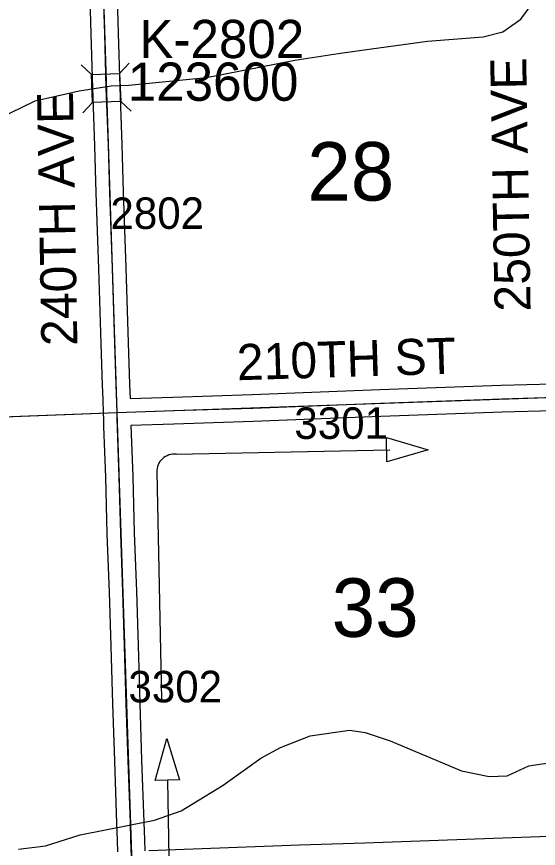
# Model space of a CAD drawing. Extents: x 128.7 to 185.5, y -21.4 to 12.6.
# Drawn here: x 147.93 to 149.09, y -7.251 to -5.403 of the extents above; entities that cross this region are included whole.
import ezdxf

# ---------------------------------------------------------------- set-up
doc = ezdxf.new("R2010")
doc.units = 0
for name, color, linetype in [('tdCoDirctArrow', 7, 'Continuous'), ('tdCoHydroRiver', 7, 'Continuous'), ('tdCoSecRdNmbr', 7, 'Continuous'), ('tdCoSecRdTxt', 7, 'Continuous'), ('tdCoSecRteBand', 7, 'Continuous'), ('tdCoSecRteCL', 7, 'Continuous'), ('tdCoSectLine', 7, 'Continuous'), ('tdCoSectLinePart', 7, 'Continuous'), ('tdCoSectNmbr', 7, 'Continuous'), ('tdCoStrucSec', 7, 'Continuous'), ('tdCoStrucSecCoName', 7, 'Continuous'), ('tdCoStrucSecFHWANum', 7, 'Continuous'), ('tdCoSurfGravel', 7, 'Continuous')]:
    doc.layers.add(name, color=color, linetype=linetype)

msp = doc.modelspace()

# ---------------------------------------------------------------- linework, layer by layer
at = {"layer": 'tdCoDirctArrow'}
for p, q in [((148.2853, -6.3752), (148.7601, -6.3656)), ((148.2417, -6.4154), (148.2524, -6.9205))]:
    msp.add_line(p, q, dxfattribs=at)
for points in [[(148.7525, -6.3386), (148.8449, -6.3659), (148.753, -6.3925)], [(148.2386, -7.1002), (148.2643, -7.0073), (148.2925, -7.0987)]]:
    msp.add_lwpolyline(points, close=True, dxfattribs=at)
msp.add_lwpolyline([(147.7837, -7.4626), (148.2339, -7.4469), (148.2414, -7.4457), (148.2487, -7.4438), (148.2565, -7.439), (148.2626, -7.4333), (148.268, -7.4248), (148.2713, -7.417), (148.273, -7.4074), (148.272, -7.4011), (148.2668, -7.0998)], dxfattribs=at)
msp.add_arc((148.2815, -6.4149), 0.0398, 84.4771, 180.7307, dxfattribs=at)
at = {"layer": 'tdCoHydroRiver'}
for points in [[(147.8868, -5.6312), (147.9714, -5.5902), (148.0692, -5.5677), (148.1404, -5.5572), (148.1801, -5.5557), (148.3523, -5.5384), (148.549, -5.4997), (148.6452, -5.4851), (148.7193, -5.4745), (148.8439, -5.4574), (148.9672, -5.4481), (149.0111, -5.4372), (149.0511, -5.409), (149.0768, -5.3749)], [(147.9344, -7.2528), (147.9944, -7.246), (148.0713, -7.2213), (148.2367, -7.1888), (148.2964, -7.1677), (148.3898, -7.1106), (148.4736, -7.0507), (148.5172, -7.027), (148.583, -7.001), (148.67, -6.9884), (148.7049, -6.9935), (148.7607, -7.0121), (148.9193, -7.0793), (148.9812, -7.0913), (149.0207, -7.09), (149.0688, -7.0678), (149.1678, -7.0534)]]:
    msp.add_lwpolyline(points, dxfattribs=at)
at = {"layer": 'tdCoSecRteBand'}
for points in [[(148.1553, -7.2587), (148.1543, -7.2337), (148.1543, -7.2335), (148.1543, -7.2333), (148.1533, -7.1952), (148.1484, -7.0572), (148.1484, -7.0572), (148.1484, -7.0571), (148.1442, -6.9304), (148.1442, -6.9303), (148.1442, -6.9303), (148.1405, -6.8021), (148.1365, -6.6821), (148.1318, -6.5524), (148.1318, -6.5523), (148.1318, -6.5522), (148.1284, -6.4268), (148.1245, -6.3136), (148.1245, -6.3136), (148.1245, -6.3136), (148.1245, -6.3136), (148.124, -6.2974), (148.124, -6.2974), (148.124, -6.2973), (148.1235, -6.2836), (148.1225, -6.2536), (148.1225, -6.2536), (148.1215, -6.2219), (148.1215, -6.2219), (148.1215, -6.2219), (148.1185, -6.1296), (148.1185, -6.1296), (148.1185, -6.1296), (148.1134, -5.9632), (148.1074, -5.7946), (148.1074, -5.7945), (148.1074, -5.7944), (148.1045, -5.69), (148.0995, -5.5621), (148.0995, -5.562), (148.0995, -5.5618), (148.0961, -5.4415), (148.0921, -5.3114)], [(148.1521, -5.3095), (148.1561, -5.4397), (148.1561, -5.4397), (148.1561, -5.4398), (148.1595, -5.56), (148.1644, -5.6878), (148.1644, -5.688), (148.1644, -5.6881), (148.1674, -5.7926), (148.1733, -5.9612), (148.1733, -5.9612), (148.1733, -5.9613), (148.1785, -6.1277), (148.1815, -6.2199), (148.1825, -6.2516)], [(148.1825, -6.2516), (148.2778, -6.2485), (148.2778, -6.2485), (148.2779, -6.2485), (148.4541, -6.243), (148.7378, -6.2319), (148.7379, -6.2319), (148.7379, -6.2319), (149.0077, -6.2223), (149.0078, -6.2223), (149.0079, -6.2223), (149.1216, -6.2191)], [(149.1231, -6.2791), (149.0097, -6.2823), (148.7401, -6.2919), (148.4563, -6.303), (148.4562, -6.303), (148.4561, -6.303), (148.2798, -6.3084), (148.1845, -6.3116), (148.1884, -6.4248), (148.1884, -6.4249), (148.1884, -6.425), (148.1918, -6.5504), (148.1965, -6.68), (148.1965, -6.68), (148.1965, -6.6801), (148.2004, -6.8002), (148.2004, -6.8002), (148.2004, -6.8003), (148.2041, -6.9285), (148.2083, -7.0551), (148.2133, -7.1932), (148.2133, -7.1933), (148.2133, -7.1935), (148.2143, -7.2315), (148.2153, -7.2567)], [(148.2241, -7.2564), (148.5591, -7.2436), (148.5592, -7.2436), (148.5592, -7.2436), (148.7042, -7.2387), (149.0114, -7.2278), (149.1757, -7.2217), (149.1807, -7.2215), (149.1855, -7.2229), (149.1912, -7.2247), (149.1939, -7.2255), (149.1965, -7.2268), (149.2007, -7.2291), (149.2065, -7.2321), (149.2105, -7.2374), (149.2145, -7.2426), (149.2186, -7.248), (149.22, -7.2546)]]:
    msp.add_lwpolyline(points, dxfattribs=at)
at = {"layer": 'tdCoSecRteCL'}
for points in [[(148.1535, -6.2826), (148.1515, -6.2209), (148.1485, -6.1287), (148.1433, -5.9622), (148.1374, -5.7935), (148.1345, -5.689), (148.1295, -5.561), (148.1261, -5.4406), (148.1221, -5.3104), (148.1179, -5.18), (148.1128, -5.0416), (148.1086, -4.9146), (148.1041, -4.7797)], [(148.1535, -6.2826), (148.2788, -6.2784), (148.4551, -6.273), (148.739, -6.2619), (149.0088, -6.2523), (149.1524, -6.2482)], [(148.1865, -7.2877), (148.1843, -7.2325), (148.1833, -7.1943), (148.1784, -7.0562), (148.1742, -6.9294), (148.1705, -6.8012), (148.1665, -6.6811), (148.1618, -6.5514), (148.1584, -6.4258), (148.1539, -6.2964), (148.1535, -6.2826)]]:
    msp.add_lwpolyline(points, dxfattribs=at)
at = {"layer": 'tdCoSectLine'}
for points in [[(148.1203, -5.2715), (148.1531, -6.2826)], [(148.1531, -6.2826), (149.152, -6.2482)], [(147.1565, -6.3208), (148.1531, -6.2826)], [(148.1531, -6.2826), (148.1861, -7.2877)]]:
    msp.add_lwpolyline(points, dxfattribs=at)
at = {"layer": 'tdCoSectLinePart'}
msp.add_lwpolyline([(147.1863, -6.3197), (148.1155, -6.2841)], dxfattribs=at)
at = {"layer": 'tdCoStrucSec'}
for p, q in [((148.1592, -5.5292), (148.1805, -5.5062)), ((148.0967, -5.5316), (148.0737, -5.5104)), ((148.0991, -5.5942), (148.0778, -5.6171)), ((148.1617, -5.5918), (148.1846, -5.613))]:
    msp.add_line(p, q, dxfattribs=at)
msp.add_lwpolyline([(148.0991, -5.5942), (148.0967, -5.5316), (148.1592, -5.5292), (148.1617, -5.5918)], close=True, dxfattribs=at)
at = {"layer": 'tdCoSurfGravel'}
for points in [[(148.1535, -6.2826), (148.1515, -6.2209), (148.1485, -6.1287), (148.1433, -5.9622), (148.1374, -5.7935), (148.1345, -5.689), (148.1295, -5.561), (148.1261, -5.4406), (148.1221, -5.3104), (148.1179, -5.18), (148.1128, -5.0416), (148.1086, -4.9146), (148.1041, -4.7797)], [(148.1535, -6.2826), (148.2788, -6.2784), (148.4551, -6.273), (148.739, -6.2619), (149.0088, -6.2523), (149.1524, -6.2482)], [(148.1865, -7.2877), (148.1843, -7.2325), (148.1833, -7.1943), (148.1784, -7.0562), (148.1742, -6.9294), (148.1705, -6.8012), (148.1665, -6.6811), (148.1618, -6.5514), (148.1584, -6.4258), (148.1539, -6.2964), (148.1535, -6.2826)]]:
    msp.add_lwpolyline(points, dxfattribs=at)

# ---------------------------------------------------------------- texts
at = {"layer": 'tdCoSecRdNmbr'}
for s, rotation, p in [('2802', 0.1124, (148.1389, -5.875)), ('3301', 0.1127, (148.5478, -6.3415)), ('3302', 0.1124, (148.1789, -6.9271))]:
    msp.add_text(s, height=0.07, rotation=rotation, dxfattribs=at).set_placement(p)
at = {"layer": 'tdCoSecRdTxt'}
for s, rotation, p in [('250TH AVE', 91, (149.073, -6.0579)), ('240TH AVE', 91, (148.0655, -6.1342)), ('210TH ST', 1.7767, (148.4211, -6.2112))]:
    msp.add_text(s, height=0.08, rotation=rotation, dxfattribs=at).set_placement(p)
at = {"layer": 'tdCoSectNmbr'}
for s, p in [('28', (148.5766, -5.8121)), ('33', (148.6308, -6.7814))]:
    msp.add_text(s, height=0.13, rotation=0.1127, dxfattribs=at).set_placement(p)
at = {"layer": 'tdCoStrucSecCoName'}
msp.add_text('K-2802', height=0.085, dxfattribs=at).set_placement((148.2032, -5.4952))
at = {"layer": 'tdCoStrucSecFHWANum'}
msp.add_text('123600', height=0.085, dxfattribs=at).set_placement((148.1775, -5.5901))

doc.saveas('drawing.dxf')
